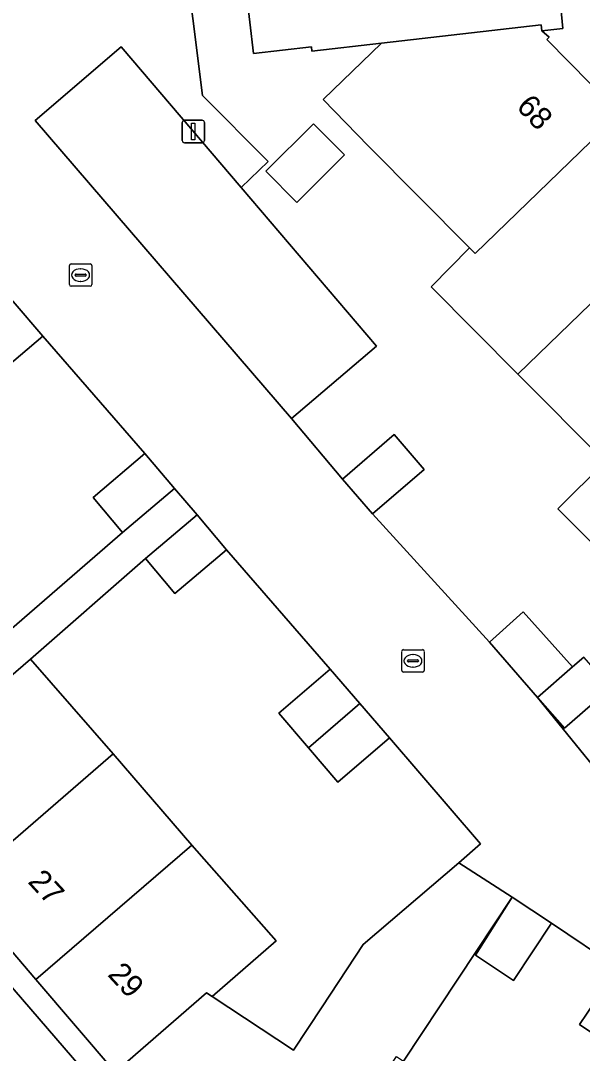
# Model space of a CAD drawing. Extents: x 160377 to 161131, y 383938 to 384853.
# Drawn here: x 160597.06 to 160622.12, y 384654.67 to 384700.77 of the extents above; entities that cross this region are included whole.
import ezdxf

# ---------------------------------------------------------------- set-up
doc = ezdxf.new("R2010")
doc.units = 0
for name, color, linetype in [('IMGEO_Erf', 7, 'Continuous'), ('IMGEO_Kolk', 7, 'Continuous'), ('IMGEO_Lichtmast', 7, 'Continuous'), ('IMGEO_Pand', 7, 'Continuous'), ('IMGEO_Pand_nummerreeks', 7, 'Continuous'), ('IMGEO_Parkeervlak_open', 7, 'Continuous'), ('IMGEO_Rijbaan_lokaal_open', 7, 'Continuous'), ('IMGEO_Voetgangersgebied_open', 7, 'Continuous'), ('IMGEO_Voetpad_open', 7, 'Continuous')]:
    doc.layers.add(name, color=color, linetype=linetype)

msp = doc.modelspace()

# ---------------------------------------------------------------- linework, layer by layer
at = {"layer": 'IMGEO_Erf'}
for points in [[(160603.883, 384707.75), (160605.178, 384697.436), (160608.099, 384694.488), (160606.893, 384693.322), (160612.932, 384686.237), (160609.152, 384683.015), (160611.422, 384680.305), (160613.729, 384682.295), (160615.069, 384680.74), (160612.762, 384678.751), (160617.981, 384673.02), (160619.477, 384674.374), (160621.689, 384671.929), (160622.188, 384672.365)], [(160624.829, 384675.156), (160621.032, 384678.985), (160623.136, 384681.071), (160619.246, 384684.994), (160615.379, 384688.894), (160617.093, 384690.628), (160612.582, 384695.164), (160610.564, 384697.247), (160613.161, 384699.762), (160610.057, 384699.405), (160610.034, 384699.604), (160607.444, 384699.306), (160606.799, 384704.916)], [(160621.168, 384701.362), (160621.256, 384700.426), (160620.321, 384700.317), (160620.637, 384700.035), (160620.544, 384699.931), (160623.45, 384696.968)], [(160596.45, 384673.441), (160601.611, 384677.926), (160600.289, 384679.49), (160602.607, 384681.449), (160598.046, 384686.689), (160595.749, 384684.733)], [(160623.385, 384670.994), (160621.323, 384669.193), (160620.126, 384670.564), (160624.448, 384665.225)], [(160624.249, 384637.636), (160619.243, 384640.926), (160614.264, 384644.199), (160609.252, 384647.531), (160606.086, 384649.659), (160603.065, 384651.735), (160601.275, 384653.829), (160597.735, 384657.97), (160594.251, 384662.046), (160590.599, 384666.32), (160589.774, 384665.608), (160602.352, 384651.039), (160654.648, 384616.35)], [(160623.689, 384654.813), (160621.997, 384655.956), (160623.71, 384658.49), (160620.745, 384660.478), (160619.051, 384657.932), (160617.355, 384659.06), (160618.983, 384661.638), (160614.136, 384654.331), (160618.831, 384651.188), (160620.12, 384653.161), (160623.11, 384651.208)]]:
    msp.add_lwpolyline(points, dxfattribs=at)
for points in [[(160609.378, 384692.656), (160607.996, 384694.046), (160610.13, 384696.168), (160611.512, 384694.778)], [(160610.515, 384656.757), (160612.339, 384659.533), (160616.605, 384663.183), (160617.582, 384664.019), (160613.511, 384668.758), (160611.213, 384666.784), (160609.896, 384668.318), (160608.579, 384669.851), (160610.877, 384671.825), (160606.247, 384677.148), (160603.944, 384675.205), (160602.63, 384676.762), (160597.497, 384672.274), (160601.19, 384668.047), (160604.705, 384663.959), (160608.466, 384659.702), (160605.607, 384657.208), (160609.236, 384654.81)]]:
    msp.add_lwpolyline(points, close=True, dxfattribs=at)
at = {"layer": 'IMGEO_Kolk'}
for p, q in [((160599.236, 384688.987), (160599.236, 384689.839)), ((160599.311, 384689.913), (160600.163, 384689.913)), ((160599.724, 384689.693), (160599.749, 384689.693)), ((160600.237, 384689.839), (160600.237, 384688.987)), ((160599.495, 384689.407), (160599.495, 384689.419)), ((160599.933, 384689.37), (160599.535, 384689.37)), ((160599.538, 384689.456), (160599.936, 384689.456)), ((160599.747, 384689.133), (160599.722, 384689.133)), ((160599.979, 384689.419), (160599.979, 384689.407)), ((160600.163, 384688.913), (160599.311, 384688.913)), ((160614.064, 384671.766), (160614.064, 384672.618)), ((160614.139, 384672.692), (160614.991, 384672.692)), ((160615.065, 384672.618), (160615.065, 384671.766)), ((160614.323, 384672.186), (160614.323, 384672.198)), ((160614.761, 384672.149), (160614.363, 384672.149)), ((160614.366, 384672.235), (160614.764, 384672.235)), ((160614.552, 384672.472), (160614.577, 384672.472)), ((160614.807, 384672.198), (160614.807, 384672.186)), ((160614.991, 384671.692), (160614.139, 384671.692)), ((160614.575, 384671.912), (160614.55, 384671.912))]:
    msp.add_line(p, q, dxfattribs=at)
for points in [[(160599.236, 384688.987), (160599.236, 384689.839)], [(160599.311, 384689.913), (160600.163, 384689.913)], [(160600.237, 384689.839), (160600.237, 384688.987)], [(160600.163, 384688.913), (160599.311, 384688.913)], [(160614.064, 384671.766), (160614.064, 384672.618)], [(160614.139, 384672.692), (160614.991, 384672.692)], [(160615.065, 384672.618), (160615.065, 384671.766)], [(160614.991, 384671.692), (160614.139, 384671.692)]]:
    msp.add_lwpolyline(points, dxfattribs=at)
for centre, radius, start, end in [((160599.313, 384689.837), 0.0765, 91.552, 178.448), ((160599.313, 384689.837), 0.0765, 91.552, 178.448), ((160600.161, 384689.837), 0.0765, 1.552, 88.448), ((160600.161, 384689.837), 0.0765, 1.552, 88.448), ((160599.535, 384689.416), 0.0403, 85.8775, 175.7526), ((160599.532, 384689.406), 0.0366, 178.938, 274.7102), ((160599.936, 384689.413), 0.043, 264.8664, 352.4533), ((160599.94, 384689.418), 0.0386, 1.7309, 96.639), ((160599.313, 384688.989), 0.0765, 181.552, 268.448), ((160599.313, 384688.989), 0.0765, 181.552, 268.448), ((160600.161, 384688.989), 0.0765, 271.552, 358.448), ((160600.161, 384688.989), 0.0765, 271.552, 358.448), ((160614.141, 384672.616), 0.0765, 91.552, 178.448), ((160614.141, 384672.616), 0.0765, 91.552, 178.448), ((160614.989, 384672.616), 0.0765, 1.552, 88.448), ((160614.989, 384672.616), 0.0765, 1.552, 88.448), ((160614.363, 384672.195), 0.0403, 85.8775, 175.7526), ((160614.36, 384672.185), 0.0366, 178.938, 274.7102), ((160614.764, 384672.192), 0.043, 264.8664, 352.4533), ((160614.768, 384672.197), 0.0386, 1.7309, 96.639), ((160614.141, 384671.768), 0.0765, 181.552, 268.448), ((160614.141, 384671.768), 0.0765, 181.552, 268.448), ((160614.989, 384671.768), 0.0765, 271.552, 358.448), ((160614.989, 384671.768), 0.0765, 271.552, 358.448)]:
    msp.add_arc(centre, radius, start, end, dxfattribs=at)
for centre, major_axis, ratio, start_param, end_param in [((160599.723, 384689.413), (-0.387, 0.002), 0.722429, 4.712389, 7.853982), ((160599.748, 384689.413), (-0.39, 0.002), 0.717154, 1.570796, 4.712389), ((160614.551, 384672.192), (-0.387, 0.002), 0.722429, 4.712389, 7.853982), ((160614.576, 384672.192), (-0.39, 0.002), 0.717154, 1.570796, 4.712389)]:
    msp.add_ellipse(centre, major_axis=major_axis, ratio=ratio, start_param=start_param, end_param=end_param, dxfattribs=at)
at = {"layer": 'IMGEO_Lichtmast'}
for p, q in [((160604.267, 384695.423), (160604.267, 384696.223)), ((160604.267, 384696.223), (160604.267, 384695.423)), ((160604.367, 384696.323), (160605.157, 384696.323)), ((160605.157, 384696.323), (160604.367, 384696.323)), ((160605.257, 384696.223), (160605.257, 384695.423)), ((160605.257, 384695.423), (160605.257, 384696.223)), ((160605.157, 384695.323), (160604.367, 384695.323)), ((160604.367, 384695.323), (160605.157, 384695.323))]:
    msp.add_line(p, q, dxfattribs=at)
msp.add_lwpolyline([(160604.687, 384696.198), (160604.837, 384696.198), (160604.837, 384695.448), (160604.687, 384695.448), (160604.687, 384696.198)], dxfattribs=at)
for centre, start, end in [((160604.367, 384696.223), 90, 180), ((160604.367, 384696.223), 90, 180), ((160605.157, 384696.223), 0, 90), ((160605.157, 384696.223), 360, 90), ((160604.367, 384695.423), 180, 270), ((160604.367, 384695.423), 180, 270), ((160605.157, 384695.423), 270, 0), ((160605.157, 384695.423), 270, 0)]:
    msp.add_arc(centre, 0.1, start, end, dxfattribs=at)
at = {"layer": 'IMGEO_Pand'}
for points in [[(160620.489, 384705.905), (160620.628, 384705.923), (160620.449, 384706.612), (160612.334, 384705.666), (160612.307, 384705.903), (160609.351, 384705.541), (160609.389, 384705.214), (160606.799, 384704.916), (160607.444, 384699.306), (160610.034, 384699.604), (160610.057, 384699.405), (160613.161, 384699.762), (160620.29, 384700.582), (160620.321, 384700.317), (160621.256, 384700.426), (160621.168, 384701.362), (160621.028, 384701.349)], [(160620.29, 384700.582), (160613.161, 384699.762), (160610.564, 384697.247), (160612.582, 384695.164), (160617.093, 384690.628), (160617.34, 384690.373), (160623.902, 384696.729), (160623.547, 384697.069), (160623.45, 384696.968), (160620.544, 384699.931), (160620.637, 384700.035), (160620.321, 384700.317)], [(160617.093, 384690.628), (160615.379, 384688.894), (160619.246, 384684.994), (160627.55, 384693.039), (160627.038, 384693.544), (160626.94, 384693.444), (160624.161, 384696.288), (160624.257, 384696.389), (160623.902, 384696.729), (160617.34, 384690.373)], [(160607.996, 384694.046), (160609.378, 384692.656), (160611.512, 384694.778), (160610.13, 384696.168)], [(160631.349, 384689.195), (160630.853, 384689.705), (160630.752, 384689.608), (160627.963, 384692.434), (160628.061, 384692.534), (160627.55, 384693.039), (160619.246, 384684.994), (160623.136, 384681.071)], [(160635.146, 384685.372), (160634.634, 384685.906), (160634.533, 384685.809), (160631.745, 384688.587), (160631.845, 384688.685), (160631.349, 384689.195), (160623.136, 384681.071), (160621.032, 384678.985), (160624.829, 384675.156), (160626.932, 384677.242)], [(160594.436, 384686.274), (160595.749, 384684.733), (160598.046, 384686.689), (160596.733, 384688.23)], [(160612.762, 384678.751), (160615.069, 384680.74), (160613.729, 384682.295), (160611.422, 384680.305)], [(160603.929, 384679.885), (160602.607, 384681.449), (160600.289, 384679.49), (160601.611, 384677.926)], [(160604.933, 384678.705), (160602.63, 384676.762), (160603.944, 384675.205), (160606.247, 384677.148)], [(160620.126, 384670.564), (160621.689, 384671.929), (160619.477, 384674.374), (160617.981, 384673.02)], [(160601.19, 384668.047), (160597.497, 384672.274), (160590.599, 384666.32), (160594.251, 384662.046)], [(160621.689, 384671.929), (160620.126, 384670.564), (160621.323, 384669.193), (160623.385, 384670.994), (160622.188, 384672.365)], [(160612.194, 384670.292), (160610.877, 384671.825), (160608.579, 384669.851), (160609.896, 384668.318)], [(160609.896, 384668.318), (160611.213, 384666.784), (160613.511, 384668.758), (160612.194, 384670.292)], [(160604.705, 384663.959), (160601.19, 384668.047), (160594.251, 384662.046), (160597.735, 384657.97)], [(160597.735, 384657.97), (160601.275, 384653.829), (160605.351, 384657.377), (160605.607, 384657.208), (160608.466, 384659.702), (160604.705, 384663.959)], [(160614.136, 384654.331), (160618.983, 384661.638), (160616.605, 384663.183), (160612.339, 384659.533), (160610.515, 384656.757), (160609.236, 384654.81), (160605.607, 384657.208), (160605.351, 384657.377), (160601.275, 384653.829), (160603.065, 384651.735), (160606.086, 384649.659), (160609.252, 384647.531), (160613.83, 384654.537)], [(160617.355, 384659.06), (160619.051, 384657.932), (160620.745, 384660.478), (160618.983, 384661.638)], [(160621.997, 384655.956), (160623.689, 384654.813), (160625.402, 384657.347), (160623.71, 384658.49)]]:
    msp.add_lwpolyline(points, close=True, dxfattribs=at)
at = {"layer": 'IMGEO_Parkeervlak_open'}
msp.add_lwpolyline([(160606.893, 384693.322), (160601.544, 384699.598), (160597.712, 384696.312), (160609.152, 384683.015), (160612.932, 384686.237)], close=True, dxfattribs=at)
at = {"layer": 'IMGEO_Rijbaan_lokaal_open'}
for points in [[(160624.448, 384665.225), (160620.126, 384670.564), (160617.981, 384673.02), (160612.762, 384678.751), (160611.422, 384680.305), (160609.152, 384683.015), (160597.712, 384696.312), (160601.544, 384699.598), (160606.893, 384693.322), (160608.099, 384694.488), (160605.178, 384697.436), (160603.883, 384707.75)], [(160583.919, 384703.106), (160588.376, 384697.972), (160589.678, 384696.428), (160590.98, 384694.885), (160595.421, 384689.771), (160596.733, 384688.23), (160598.046, 384686.689), (160602.607, 384681.449), (160603.929, 384679.885), (160604.933, 384678.705), (160606.247, 384677.148), (160610.877, 384671.825), (160612.194, 384670.292), (160613.511, 384668.758), (160617.582, 384664.019), (160616.605, 384663.183), (160618.983, 384661.638), (160620.745, 384660.478), (160623.71, 384658.49)]]:
    msp.add_lwpolyline(points, dxfattribs=at)
at = {"layer": 'IMGEO_Voetgangersgebied_open'}
msp.add_lwpolyline([(160654.122, 384614.166), (160660.697, 384609.614), (160660.794, 384609.697), (160661.342, 384609.029), (160662.712, 384607.424), (160664.192, 384608.65), (160662.571, 384610.61), (160662.353, 384610.853), (160656.309, 384614.884), (160654.648, 384616.35), (160602.352, 384651.039), (160589.774, 384665.608), (160588.75, 384666.794), (160562.379, 384697.339), (160558.529, 384730.702)], dxfattribs=at)
at = {"layer": 'IMGEO_Voetpad_open'}
msp.add_lwpolyline([(160602.63, 384676.762), (160604.933, 384678.705), (160603.929, 384679.885), (160601.611, 384677.926), (160596.45, 384673.441), (160589.574, 384667.505), (160588.75, 384666.794), (160589.774, 384665.608), (160590.599, 384666.32), (160597.497, 384672.274)], close=True, dxfattribs=at)

# ---------------------------------------------------------------- texts
at = {"layer": 'IMGEO_Pand_nummerreeks'}
for s, rotation, p in [('68', 313.3117, (160619.135, 384696.89)), ('27', 312.592, (160597.343, 384662.31)), ('29', 312.592, (160600.902, 384658.166))]:
    msp.add_text(s, height=1, rotation=rotation, dxfattribs=at).set_placement(p)

doc.saveas('drawing.dxf')
